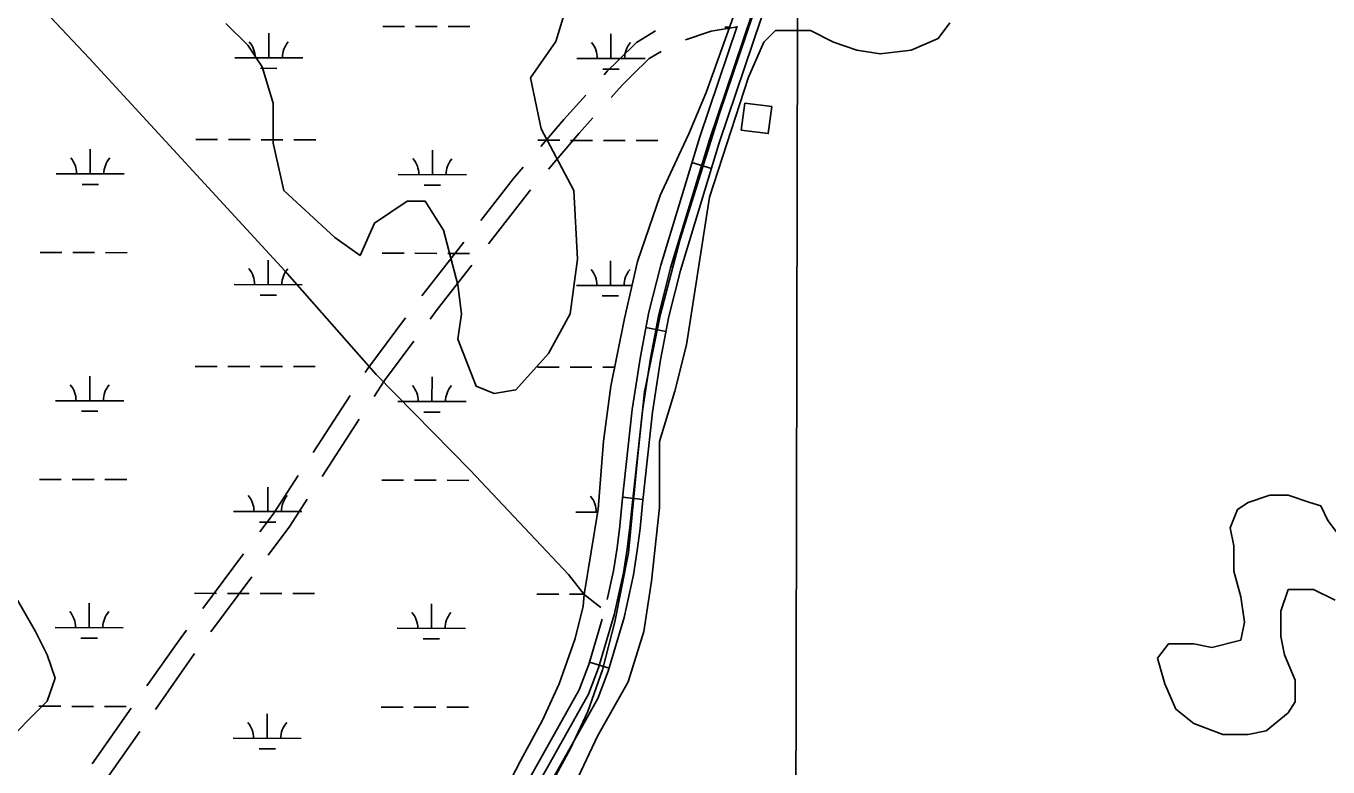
# Model space of a CAD drawing. Extents: x 3180038 to 3217926, y 922069 to 947485.
# Drawn here: x 3211864 to 3213773, y 938016 to 939102 of the extents above; entities that cross this region are included whole.
import ezdxf

# ---------------------------------------------------------------- set-up
doc = ezdxf.new("R2010")
doc.units = 0
for name, color, linetype in [('V-BLDG-OTLN', 7, 'Continuous'), ('V-GRID-MAJR', 7, 'Continuous'), ('V-ROAD-CNTR', 7, 'Continuous'), ('V-SITE-VEGE', 7, 'Continuous'), ('V-TOPO-SHOR', 7, 'Continuous'), ('V-WETL-SWMP', 7, 'Continuous')]:
    doc.layers.add(name, color=color, linetype=linetype)

msp = doc.modelspace()

# ---------------------------------------------------------------- linework, layer by layer
at = {"layer": 'V-BLDG-OTLN'}
msp.add_lwpolyline([(3212917.9, 938989.3), (3212912.8, 938949.7), (3212952.5, 938944.5), (3212957.6, 938984.2)], close=True, dxfattribs=at)
at = {"layer": 'V-GRID-MAJR'}
msp.add_spline([(3212973.6, 927454), (3212985, 933516), (3212996.5, 939579.1), (3213008, 945642.2), (3213008, 945643.2)], degree=3, dxfattribs=at)
at = {"layer": 'V-ROAD-CNTR'}
for p, q in [((3212869.2, 938893.5), (3212840.5, 938902.2)), ((3212506.1, 938785.4), (3212444.6, 938706.6)), ((3212802.4, 938654.4), (3212773, 938660)), ((3212339.5, 938560.5), (3212284.9, 938476.7)), ((3212352.6, 938525.6), (3212298, 938441.8)), ((3212768.7, 938408), (3212738.9, 938411.2)), ((3212183, 938328.5), (3212123.1, 938248.3)), ((3212194.9, 938294.4), (3212135.1, 938214.2)), ((3212111.2, 938182.2), (3212053.7, 938100.3)), ((3212718.9, 938160.9), (3212690.2, 938169.5)), ((3212018.3, 938102), (3211960.9, 938020.2)), ((3212030.8, 938067.6), (3211973.3, 937985.7))]:
    msp.add_line(p, q, dxfattribs=at)
for points in [[(3213147.1, 939904.4), (3213046.4, 939520), (3213038.7, 939484), (3213024.9, 939406.3), (3213021.4, 939383), (3213012.3, 939345.6), (3212987.3, 939279.6), (3212965.4, 939229.4), (3212866.3, 938935.4), (3212809.3, 938747.7), (3212791.9, 938679.3), (3212779.7, 938615.1), (3212767.8, 938538), (3212753.2, 938403.9), (3212749.6, 938367.2), (3212745.6, 938335.2), (3212740.2, 938300.5), (3212726.5, 938238.8), (3212703.4, 938161.3), (3212688.6, 938122.5), (3212371.3, 937557.1)], [(3213092.7, 939637.6), (3213061, 939516.5), (3213053.4, 939481.1), (3213039.7, 939403.9), (3213036.2, 939380.1), (3213026.6, 939341.2), (3213001.2, 939274), (3212979.4, 939224), (3212880.6, 938930.9), (3212823.7, 938743.7), (3212806.6, 938676.1), (3212794.5, 938612.6), (3212782.7, 938536), (3212768.1, 938402.3), (3212764.5, 938365.5), (3212760.4, 938333.1), (3212755, 938297.7), (3212741, 938235), (3212717.6, 938156.4), (3212702.3, 938116.1), (3212384, 937549)], [(3211800.2, 939221), (3211802, 939218.7), (3211956.3, 939054.9), (3212243.5, 938743.4), (3212377.4, 938591.3), (3212515.3, 938451.2), (3212659.5, 938298.2), (3212682.5, 938268.9), (3212707, 938249.8)], [(3212906.6, 939101.9), (3212852, 938940), (3212794.8, 938751.7), (3212777.2, 938682.6), (3212764.9, 938617.7), (3212752.9, 938540), (3212738.3, 938405.4), (3212734.7, 938368.9), (3212730.7, 938337.3), (3212725.5, 938303.2), (3212716.2, 938261.6)], [(3212906.4, 939101.2), (3212904.3, 939100.6), (3212868.8, 939094.6), (3212831.1, 939082.2)], [(3212787.1, 939095), (3212759.4, 939078.3), (3212731.6, 939051.4), (3212716.4, 939035.9), (3212711.6, 939030.5)], [(3212795.3, 939064.9), (3212777.8, 939054.4), (3212752.8, 939030.1), (3212738.3, 939015.3), (3212722.2, 938997.5)], [(3212684.8, 939000.8), (3212652.4, 938965), (3212618.9, 938925.6)], [(3212695.4, 938967.8), (3212675, 938945.2), (3212629.9, 938892.3)], [(3212592.9, 938895.2), (3212579, 938878.9), (3212530.7, 938816.9)], [(3212603.9, 938861.9), (3212602.3, 938859.9), (3212542.3, 938783.1)], [(3212517.7, 938751.5), (3212465.6, 938684.7), (3212456.5, 938672.5)], [(3212420.6, 938674.5), (3212365.1, 938599.9), (3212361.3, 938594)], [(3212432.6, 938640.4), (3212389.7, 938582.7), (3212374.4, 938559.1)], [(3212263.1, 938443.2), (3212226.1, 938386.3), (3212206.9, 938360.5)], [(3212276.2, 938408.3), (3212250.7, 938369.1), (3212218.9, 938326.4)], [(3212709, 938232.6), (3212689.2, 938166.1), (3212675, 938128.8), (3212358.6, 937565.1), (3212311.4, 937498.7), (3212221.7, 937341.5), (3212205.1, 937319.3), (3212181.4, 937284.1), (3212144.1, 937242.3), (3212097.3, 937194.2), (3212044.5, 937138.3), (3211954.6, 936993.7)], [(3212099.2, 938216.3), (3212087.3, 938200.3), (3212041.3, 938134.8)]]:
    msp.add_lwpolyline(points, dxfattribs=at)
at = {"layer": 'V-SITE-VEGE'}
for p, q in [((3213201.7, 939084.1), (3213218.8, 939106.8)), ((3212923.3, 939027.3), (3212946.1, 939078.4)), ((3212946.1, 939078.4), (3212963.1, 939095.5)), ((3212963.1, 939095.5), (3213014.2, 939095.5)), ((3213014.2, 939095.5), (3213048.3, 939078.4)), ((3213048.3, 939078.4), (3213082.4, 939067.1)), ((3213161.9, 939067.1), (3213201.7, 939084.1)), ((3213082.4, 939067.1), (3213116.5, 939061.4)), ((3213116.5, 939061.4), (3213161.9, 939067.1)), ((3212866.5, 938851.1), (3212923.3, 939027.3)), ((3212832.4, 938635), (3212866.5, 938851.1)), ((3212815.4, 938566.8), (3212832.4, 938635)), ((3212792.7, 938492.9), (3212815.4, 938566.8)), ((3212792.7, 938396.3), (3212792.7, 938492.9)), ((3213688.2, 938414.5), (3213656.3, 938403.8)), ((3213714.8, 938414.5), (3213688.2, 938414.5)), ((3213746.7, 938403.8), (3213714.8, 938414.5)), ((3212781.3, 938288.3), (3212792.7, 938396.3)), ((3213640.4, 938393.2), (3213629.7, 938366.6)), ((3213656.3, 938403.8), (3213640.4, 938393.2)), ((3213762.7, 938398.5), (3213746.7, 938403.8)), ((3213773.3, 938377.2), (3213762.7, 938398.5)), ((3213805.2, 938334.7), (3213773.3, 938377.2)), ((3213629.7, 938366.6), (3213635.1, 938340)), ((3213635.1, 938340), (3213635.1, 938302.8)), ((3211815.5, 938322.4), (3211878, 938214.4)), ((3213635.1, 938302.8), (3213645.7, 938265.5)), ((3212769.9, 938214.4), (3212781.3, 938288.3)), ((3213704.2, 938244.3), (3213714.8, 938276.2)), ((3213714.8, 938276.2), (3213730.8, 938276.2)), ((3213730.8, 938276.2), (3213752, 938276.2)), ((3213752, 938276.2), (3213783.9, 938260.2)), ((3213645.7, 938265.5), (3213651, 938228.3)), ((3213704.2, 938207), (3213704.2, 938244.3)), ((3213651, 938228.3), (3213645.7, 938201.7)), ((3211878, 938214.4), (3211895, 938180.3)), ((3212747.2, 938140.5), (3212769.9, 938214.4)), ((3213645.7, 938201.7), (3213603.2, 938191.1)), ((3213709.5, 938180.4), (3213704.2, 938207)), ((3211895, 938180.3), (3211906.4, 938146.2)), ((3213539.4, 938196.4), (3213523.4, 938175.1)), ((3213576.6, 938196.4), (3213539.4, 938196.4)), ((3213603.2, 938191.1), (3213576.6, 938196.4)), ((3213725.4, 938143.2), (3213709.5, 938180.4)), ((3213523.4, 938175.1), (3213534, 938137.9)), ((3211906.4, 938146.2), (3211895, 938112.1)), ((3213725.4, 938111.3), (3213725.4, 938143.2)), ((3212701.8, 938060.9), (3212747.2, 938140.5)), ((3213534, 938137.9), (3213550, 938100.6)), ((3211895, 938112.1), (3211826.9, 938043.9)), ((3213714.8, 938095.3), (3213725.4, 938111.3)), ((3213550, 938100.6), (3213576.6, 938079.3)), ((3213682.9, 938068.7), (3213714.8, 938095.3)), ((3213576.6, 938079.3), (3213619.1, 938063.4)), ((3213656.3, 938063.4), (3213682.9, 938068.7)), ((3212662, 937975.7), (3212701.8, 938060.9)), ((3213619.1, 938063.4), (3213656.3, 938063.4))]:
    msp.add_line(p, q, dxfattribs=at)
for points in [[(3212656.8, 939132.6), (3212640.9, 939079.4), (3212603.7, 939026.2), (3212619.6, 938951.7), (3212667.5, 938861.3), (3212672.8, 938760.2), (3212662.1, 938680.4), (3212630.2, 938621.9), (3212582.4, 938568.7), (3212550.5, 938563.4), (3212523.9, 938574.1), (3212497.3, 938643.2), (3212502.6, 938680.4), (3212497.3, 938723), (3212476.1, 938802.8), (3212449.5, 938845.4), (3212422.9, 938845.4), (3212375, 938813.4), (3212353.8, 938765.6), (3212316.6, 938792.2), (3212242.1, 938861.3), (3212226.2, 938930.5), (3212226.2, 938989), (3212210.2, 939042.2)], [(3212210.2, 939042.2), (3212189, 939074.1), (3212157.1, 939106)]]:
    msp.add_lwpolyline(points, dxfattribs=at)
at = {"layer": 'V-TOPO-SHOR'}
msp.add_lwpolyline([(3212929.7, 939118.3), (3212880.9, 938973.9), (3212823.2, 938789.8), (3212794.3, 938679.8), (3212770.9, 938566.1), (3212760, 938463.2), (3212747.4, 938329.7), (3212727.6, 938228.7), (3212709.5, 938158.3), (3212687.9, 938096.9), (3212662.6, 938042.8), (3212529.1, 937797.4)], dxfattribs=at)
at = {"layer": 'V-WETL-SWMP'}
for p, q in [((3212387, 939101.7), (3212419, 939101.7)), ((3212435, 939101.6), (3212467, 939101.6)), ((3212483, 939101.5), (3212515, 939101.5)), ((3212888.9, 939100.6), (3212895.8, 939100.6)), ((3212219.9, 939055.7), (3212219.9, 939091.7)), ((3212721.8, 939054.6), (3212721.8, 939090.6)), ((3212169.9, 939055.8), (3212269.9, 939055.6)), ((3212207.8, 939040.3), (3212231.8, 939040.2)), ((3212671.8, 939054.7), (3212771.8, 939054.4)), ((3212709.7, 939039.2), (3212733.7, 939039.1)), ((3212112.7, 938935.9), (3212144.7, 938935.8)), ((3212160.7, 938935.7), (3212192.7, 938935.7)), ((3212208.7, 938935.6), (3212240.7, 938935.6)), ((3212256.7, 938935.5), (3212288.7, 938935.5)), ((3212614.6, 938934.7), (3212646.6, 938934.7)), ((3212662.6, 938934.6), (3212694.6, 938934.5)), ((3212710.6, 938934.5), (3212742.6, 938934.4)), ((3212758.6, 938934.4), (3212790.6, 938934.3)), ((3211958, 938885.5), (3211958.1, 938921.5)), ((3212459.9, 938884.3), (3212460, 938920.3)), ((3211908, 938885.6), (3212008, 938885.3)), ((3211946, 938870.1), (3211970, 938870)), ((3212409.9, 938884.4), (3212509.9, 938884.2)), ((3212447.9, 938868.9), (3212471.9, 938868.9)), ((3211884.4, 938770.2), (3211916.4, 938770.1)), ((3211932.4, 938770.1), (3211964.4, 938770)), ((3211980.4, 938770), (3212012.4, 938769.9)), ((3212219.1, 938723), (3212219.2, 938759)), ((3212386.3, 938769.1), (3212418.3, 938769)), ((3212434.3, 938769), (3212466.3, 938768.9)), ((3212482.3, 938768.8), (3212514.3, 938768.8)), ((3212721, 938721.9), (3212721.1, 938757.9)), ((3212169.1, 938723.1), (3212269.1, 938722.9)), ((3212671, 938722), (3212752.5, 938721.8)), ((3212207.1, 938707.6), (3212231.1, 938707.6)), ((3212709, 938706.5), (3212733, 938706.4)), ((3212112, 938603.2), (3212144, 938603.1)), ((3212160, 938603.1), (3212192, 938603)), ((3212208, 938603), (3212240, 938602.9)), ((3212256, 938602.9), (3212288, 938602.8)), ((3212613.9, 938602.1), (3212645.9, 938602)), ((3212661.9, 938601.9), (3212693.9, 938601.9)), ((3212709.9, 938601.8), (3212727.2, 938601.8)), ((3211957.3, 938552.8), (3211957.4, 938588.8)), ((3212459.2, 938551.7), (3212459.3, 938587.7)), ((3211907.3, 938552.9), (3212007.3, 938552.7)), ((3212409.2, 938551.8), (3212509.2, 938551.5)), ((3211945.3, 938537.4), (3211969.3, 938537.3)), ((3212447.2, 938536.3), (3212471.2, 938536.2)), ((3211883.6, 938437.5), (3211915.6, 938437.5)), ((3211931.6, 938437.4), (3211963.6, 938437.3)), ((3211979.6, 938437.3), (3212011.6, 938437.2)), ((3212385.5, 938436.4), (3212417.5, 938436.3)), ((3212433.5, 938436.3), (3212465.5, 938436.2)), ((3212481.5, 938436.2), (3212513.5, 938436.1)), ((3212218.4, 938390.3), (3212218.4, 938426.3)), ((3212168.4, 938390.5), (3212268.4, 938390.2)), ((3212206.3, 938374.9), (3212230.3, 938374.9)), ((3212670.3, 938389.3), (3212702.1, 938389.2)), ((3212111.2, 938270.5), (3212143.2, 938270.4)), ((3212159.2, 938270.4), (3212191.2, 938270.3)), ((3212207.2, 938270.3), (3212239.2, 938270.2)), ((3212255.2, 938270.2), (3212287.2, 938270.1)), ((3212613.1, 938269.4), (3212645.1, 938269.3)), ((3212661.1, 938269.3), (3212682.6, 938269.2)), ((3211956.5, 938220.1), (3211956.6, 938256.1)), ((3212458.4, 938219), (3212458.5, 938255)), ((3211906.5, 938220.2), (3212006.5, 938220)), ((3212408.4, 938219.1), (3212508.4, 938218.9)), ((3211944.5, 938204.7), (3211968.5, 938204.7)), ((3212446.4, 938203.6), (3212470.4, 938203.5)), ((3211882.9, 938104.8), (3211914.9, 938104.8)), ((3211930.9, 938104.7), (3211962.9, 938104.7)), ((3211978.9, 938104.6), (3212010.9, 938104.6)), ((3212384.8, 938103.7), (3212416.8, 938103.6)), ((3212432.8, 938103.6), (3212464.8, 938103.5)), ((3212217.6, 938057.7), (3212217.7, 938093.7)), ((3212480.8, 938103.5), (3212512.8, 938103.4)), ((3212167.6, 938057.8), (3212267.6, 938057.6)), ((3212205.6, 938042.3), (3212229.6, 938042.2))]:
    msp.add_line(p, q, dxfattribs=at)
for points in [[(3212901.2, 939115.3), (3212861.3, 939005), (3212836, 938944.1), (3212821.5, 938913.1), (3212793.7, 938854), (3212760.6, 938757.1), (3212741.4, 938673.3), (3212721.7, 938574.2), (3212710.9, 938493.4), (3212702.8, 938393.7), (3212682.5, 938268.9), (3212681.1, 938251.4), (3212669.4, 938204), (3212645.6, 938137.8)], [(3212645.6, 938137.8), (3212621.2, 938084.5), (3212588.9, 938024.6), (3212551.2, 937951.8), (3212494.5, 937854), (3212448.7, 937779.6), (3212418.4, 937722.8), (3212347.6, 937590.3), (3212323.7, 937553.5), (3212303.9, 937524.9), (3212275.1, 937484.3), (3212249.7, 937441.6), (3212217.6, 937390.2), (3212188.3, 937343.9), (3212165.4, 937308.2), (3212151.4, 937293.5), (3212140, 937288.8), (3212116.3, 937290.2), (3212078.2, 937302.6), (3212016.5, 937334.2), (3211982.9, 937358.6), (3211881.5, 937427.5), (3211798.5, 937483.2)]]:
    msp.add_lwpolyline(points, dxfattribs=at)
for centre, start, end in [((3212164.6, 939056.3), 359.099, 40.6427), ((3212275.1, 939056), 139.099, 180.6427), ((3212666.5, 939055.2), 359.099, 40.6427), ((3212777, 939054.9), 139.099, 180.6427), ((3211902.8, 938886.1), 359.099, 40.6427), ((3212013.3, 938885.8), 139.099, 180.6427), ((3212404.7, 938884.9), 359.099, 40.6427), ((3212515.2, 938884.7), 139.099, 180.6427), ((3212163.9, 938723.6), 359.099, 40.6427), ((3212274.3, 938723.4), 139.099, 180.6427), ((3212665.8, 938722.5), 359.099, 40.6427), ((3212776.3, 938722.2), 139.099, 180.6427), ((3211902, 938553.4), 359.099, 40.6427), ((3212012.5, 938553.1), 139.099, 180.6427), ((3212403.9, 938552.3), 359.099, 40.6427), ((3212514.4, 938552), 139.099, 180.6427), ((3212163.1, 938390.9), 359.099, 40.6427), ((3212273.6, 938390.7), 139.099, 180.6427), ((3212665, 938389.8), 359.099, 40.6427), ((3211901.3, 938220.7), 359.099, 40.6427), ((3212011.8, 938220.5), 139.099, 180.6427), ((3212403.2, 938219.6), 359.099, 40.6427), ((3212513.7, 938219.3), 139.099, 180.6427), ((3212162.4, 938058.3), 359.099, 40.6427), ((3212272.8, 938058), 139.099, 180.6427)]:
    msp.add_arc(centre, 35.2, start, end, dxfattribs=at)

doc.saveas('drawing.dxf')
